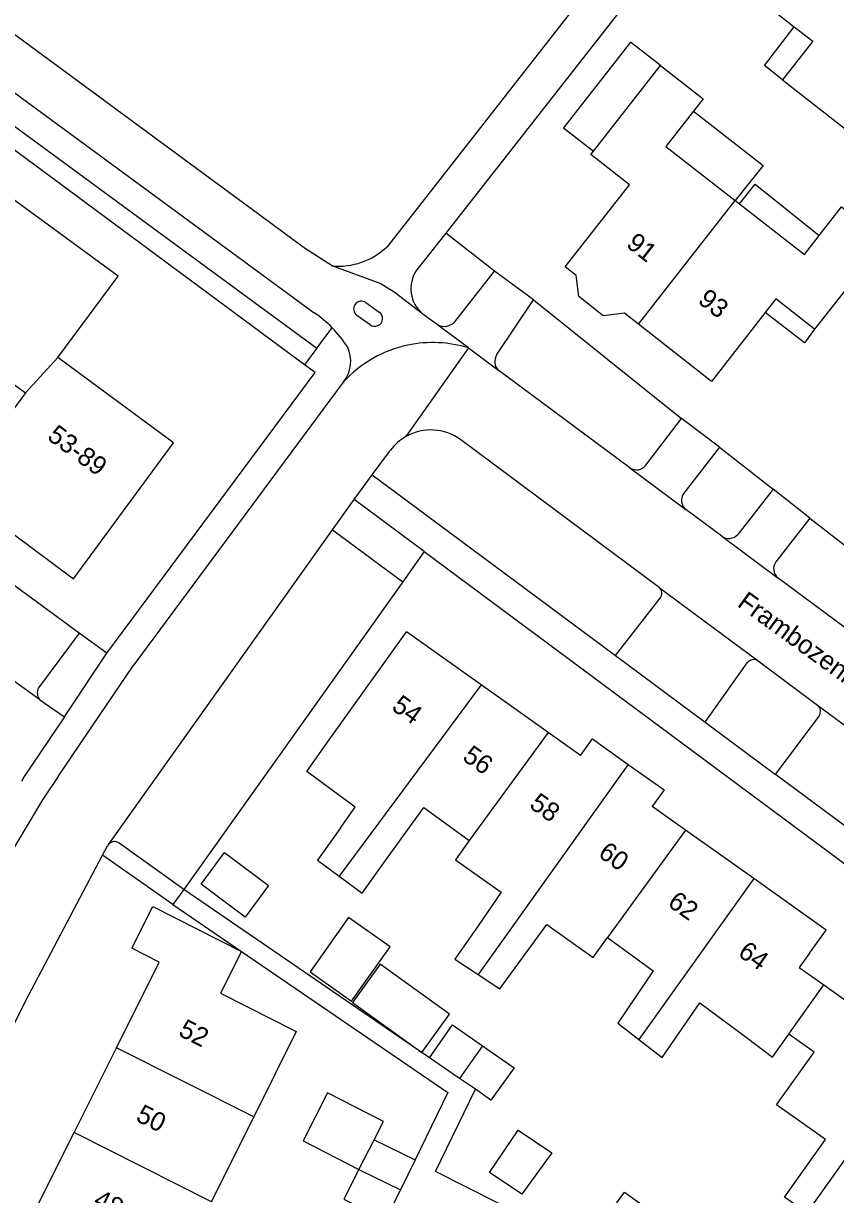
# Model space of a CAD drawing. Extents: x 194485 to 197793, y 468269 to 470822.
# Drawn here: x 195509.3 to 195561, y 470223.4 to 470298 of the extents above; entities that cross this region are included whole.
import ezdxf

# ---------------------------------------------------------------- set-up
doc = ezdxf.new("R2010")
doc.units = 0
for name, color, linetype in [('BGT grensvlak gebouwinstallatie plus 1', 7, 'Continuous'), ('BGT grensvlak onbegroeid terreindeel', 7, 'Continuous'), ('BGT grensvlak overig bouwwerk uitbreiding populatie', 7, 'Continuous'), ('BGT grensvlak pand op maaiveld', 7, 'Continuous'), ('BGT grensvlak pand op maaiveld LR', 7, 'Continuous'), ('BGT grensvlak wegdeel', 7, 'Continuous'), ('BGT tekst huisnummerreeks', 7, 'Continuous'), ('BGT tekst openbare ruimte label weg', 7, 'Continuous')]:
    doc.layers.add(name, color=color, linetype=linetype)

msp = doc.modelspace()

# ---------------------------------------------------------------- linework, layer by layer
at = {"layer": 'BGT grensvlak gebouwinstallatie plus 1'}
for p, q in [((195556.511, 470295.295), (195558.402, 470297.773)), ((195557.651, 470294.399), (195556.511, 470295.295)), ((195551.981, 470292.401), (195556.416, 470288.941)), ((195556.416, 470288.941), (195554.632, 470286.705)), ((195554.908, 470286.49), (195555.916, 470287.74)), ((195555.916, 470287.74), (195559.98, 470284.463)), ((195559.046, 470277.63), (195556.554, 470279.569)), ((195559.694, 470278.503), (195559.046, 470277.63)), ((195535.156, 470232.084), (195536.619, 470234.179)), ((195536.619, 470234.179), (195538.528, 470232.846)), ((195537.078, 470230.769), (195535.156, 470232.084)), ((195528.668, 470229.837), (195527.112, 470226.798)), ((195532.22, 470228.019), (195528.668, 470229.837)), ((195531.632, 470226.862), (195532.22, 470228.019)), ((195527.112, 470226.798), (195530.664, 470224.971))]:
    msp.add_line(p, q, dxfattribs=at)
for points in [[(195549.88, 470295.3), (195547.961, 470296.798), (195543.693, 470291.344), (195545.61, 470289.844)], [(195530.007, 470241.019), (195527.548, 470237.555), (195530.187, 470235.682), (195532.646, 470239.146), (195530.007, 470241.019)], [(195530.252, 470235.606), (195534.667, 470232.418), (195536.423, 470234.851), (195532.008, 470238.039), (195530.252, 470235.606)]]:
    msp.add_lwpolyline(points, dxfattribs=at)
at = {"layer": 'BGT grensvlak onbegroeid terreindeel'}
for p, q in [((195539.29, 470282.204), (195536.206, 470284.617)), ((195541.784, 470280.382), (195551.207, 470272.821)), ((195553.638, 470270.977), (195557.055, 470268.303)), ((195559.401, 470266.466), (195568.731, 470259.166)), ((195534.824, 470264.33), (195533.457, 470262.409)), ((195514.609, 470257.857), (195512.845, 470259.142))]:
    msp.add_line(p, q, dxfattribs=at)
at = {"layer": 'BGT grensvlak overig bouwwerk uitbreiding populatie'}
for p, q in [((195520.6, 470243.149), (195522.1, 470245.153)), ((195522.1, 470245.153), (195524.908, 470243.051)), ((195523.407, 470241.047), (195520.6, 470243.149)), ((195524.908, 470243.051), (195523.407, 470241.047)), ((195538.989, 470224.772), (195540.812, 470227.462)), ((195540.812, 470227.462), (195542.943, 470226.015)), ((195542.943, 470226.015), (195541.041, 470223.382)), ((195541.041, 470223.382), (195538.989, 470224.772))]:
    msp.add_line(p, q, dxfattribs=at)
msp.add_lwpolyline([(195547.624, 470219.14), (195545.527, 470220.649), (195547.591, 470223.517), (195549.688, 470222.008), (195547.624, 470219.14)], dxfattribs=at)
at = {"layer": 'BGT grensvlak pand op maaiveld'}
for p, q in [((195545.61, 470289.844), (195549.88, 470295.3)), ((195557.651, 470294.399), (195563.32, 470289.962)), ((195554.632, 470286.705), (195554.908, 470286.49)), ((195564.131, 470284.174), (195559.694, 470278.503)), ((195528.775, 470252.331), (195533.684, 470259.227)), ((195538.447, 470255.842), (195533.684, 470259.227)), ((195542.714, 470252.81), (195538.447, 470255.842)), ((195544.786, 470251.338), (195542.714, 470252.81)), ((195544.786, 470251.338), (195545.539, 470252.398)), ((195545.539, 470252.398), (195547.822, 470250.776)), ((195547.822, 470250.776), (195550.104, 470249.154)), ((195550.104, 470249.154), (195549.351, 470248.094)), ((195529.499, 470246.762), (195530.42, 470248.055)), ((195551.476, 470246.584), (195549.351, 470248.094)), ((195555.827, 470243.493), (195551.476, 470246.584)), ((195537.675, 470245.916), (195536.812, 470244.701)), ((195536.812, 470244.701), (195539.735, 470242.625)), ((195539.735, 470242.625), (195538.253, 470240.491)), ((195542.632, 470240.566), (195545.591, 470238.463)), ((195545.591, 470238.463), (195546.496, 470239.736)), ((195515.217, 470232.724), (195517.941, 470238.174)), ((195560.285, 470236.722), (195561.892, 470235.578)), ((195559.662, 470232.445), (195558.055, 470233.586)), ((195512.513, 470227.312), (195515.217, 470232.724)), ((195538.528, 470232.846), (195537.078, 470230.769)), ((195538.528, 470232.846), (195540.543, 470231.439)), ((195557.272, 470229.086), (195559.662, 470232.445)), ((195538.094, 470230.074), (195537.078, 470230.769)), ((195540.543, 470231.439), (195539.062, 470229.384)), ((195539.062, 470229.384), (195538.094, 470230.074)), ((195521.271, 470222.896), (195523.959, 470228.316)), ((195509.809, 470221.9), (195512.513, 470227.312)), ((195530.664, 470224.971), (195531.632, 470226.862)), ((195531.632, 470226.862), (195534.246, 470225.585)), ((195534.246, 470225.585), (195533.309, 470223.656)), ((195532.372, 470221.726), (195533.309, 470223.656))]:
    msp.add_line(p, q, dxfattribs=at)
for points in [[(195557.978, 470305.624), (195557.3, 470304.758), (195555.947, 470304.586), (195554.72, 470303.019), (195554.872, 470301.655), (195554.33, 470300.962), (195558.402, 470297.773)], [(195558.402, 470297.773), (195559.573, 470296.856), (195557.651, 470294.399)], [(195549.88, 470295.3), (195552.592, 470293.183), (195551.981, 470292.401)], [(195511.487, 470276.698), (195515.313, 470281.887), (195500, 470293.082), (195498.392, 470294.285), (195492.716, 470286.657), (195500.393, 470281.006), (195509.416, 470274.459)], [(195551.981, 470292.401), (195550.222, 470290.148), (195554.632, 470286.705)], [(195548.476, 470278.819), (195547.578, 470279.522), (195546.223, 470279.364), (195544.664, 470280.586), (195544.508, 470281.927), (195543.808, 470282.476), (195547.899, 470287.706), (195545.443, 470289.63), (195545.61, 470289.844)], [(195554.908, 470286.49), (195559.043, 470283.262), (195559.98, 470284.463)], [(195559.98, 470284.463), (195561.412, 470286.297), (195562.874, 470285.156)], [(195559.694, 470278.503), (195557.23, 470280.434), (195556.554, 470279.569)], [(195556.554, 470279.569), (195553.12, 470275.181), (195548.476, 470278.819)], [(195509.416, 470274.459), (195504.848, 470268.265), (195512.474, 470262.608), (195518.837, 470271.263), (195511.487, 470276.698)], [(195530.42, 470248.055), (195527.351, 470250.33), (195528.775, 470252.331)], [(195532.36, 470244.641), (195534.792, 470248.023), (195537.675, 470245.916)], [(195529.499, 470246.762), (195528.013, 470244.675), (195529.405, 470243.643)], [(195529.405, 470243.643), (195530.864, 470242.561), (195532.36, 470244.641)], [(195559.371, 470238.748), (195560.441, 470240.214), (195555.827, 470243.493)], [(195517.941, 470238.174), (195516.192, 470239.059), (195517.532, 470241.709), (195523.172, 470238.857)], [(195538.253, 470240.491), (195536.769, 470238.355), (195538.25, 470237.381)], [(195538.25, 470237.381), (195539.647, 470236.463), (195542.632, 470240.566)], [(195546.496, 470239.736), (195549.417, 470237.611), (195547.15, 470234.293), (195548.502, 470233.245)], [(195523.172, 470238.857), (195521.832, 470236.207), (195526.661, 470233.764), (195523.959, 470228.316)], [(195559.371, 470238.748), (195558.71, 470237.842), (195560.285, 470236.722)], [(195548.502, 470233.245), (195549.976, 470232.103), (195552.382, 470235.587), (195555.412, 470233.322)], [(195555.412, 470233.322), (195557.016, 470232.123), (195558.055, 470233.586)], [(195559.194, 470222.194), (195557.77, 470223.204), (195560.379, 470226.881), (195557.272, 470229.086)], [(195530.664, 470224.971), (195529.695, 470223.079), (195532.372, 470221.726)]]:
    msp.add_lwpolyline(points, dxfattribs=at)
at = {"layer": 'BGT grensvlak pand op maaiveld LR'}
for p, q in [((195548.476, 470278.819), (195554.632, 470286.705)), ((195511.487, 470276.698), (195509.416, 470274.459)), ((195538.447, 470255.842), (195529.405, 470243.643)), ((195542.714, 470252.81), (195537.675, 470245.916)), ((195551.476, 470246.584), (195546.496, 470239.736)), ((195555.827, 470243.493), (195548.502, 470233.245)), ((195558.509, 470234.225), (195560.285, 470236.722)), ((195568.133, 470234.791), (195559.194, 470222.194)), ((195558.055, 470233.586), (195558.509, 470234.225)), ((195523.959, 470228.316), (195515.217, 470232.724)), ((195521.271, 470222.896), (195512.513, 470227.312)), ((195530.664, 470224.971), (195533.309, 470223.656))]:
    msp.add_line(p, q, dxfattribs=at)
msp.add_lwpolyline([(195547.822, 470250.776), (195547.264, 470250), (195538.25, 470237.381)], dxfattribs=at)
at = {"layer": 'BGT grensvlak wegdeel'}
for p, q in [((195490.196, 470307.139), (195527.818, 470279.555)), ((195546.848, 470302.143), (195532.454, 470283.759)), ((195549.099, 470301.092), (195536.206, 470284.617)), ((195536.206, 470284.617), (195534.337, 470282.271)), ((195536.769, 470278.979), (195539.29, 470282.204)), ((195541.784, 470280.382), (195539.29, 470282.204)), ((195531.111, 470280.196), (195531.958, 470279.591)), ((195539.456, 470276.891), (195541.784, 470280.382)), ((195531.376, 470278.778), (195530.53, 470279.382)), ((195535.672, 470278.772), (195534.736, 470279.468)), ((195527.98, 470277.303), (195528.952, 470278.599)), ((195527.98, 470277.303), (195527.193, 470276.241)), ((195537.646, 470277.306), (195533.658, 470271.665)), ((195537.646, 470277.306), (195539.604, 470275.851)), ((195547.915, 470269.676), (195539.604, 470275.851)), ((195529.668, 470275.125), (195516.321, 470257.123)), ((195548.946, 470269.845), (195551.207, 470272.821)), ((195553.638, 470270.977), (195551.207, 470272.821)), ((195549.792, 470262.051), (195537.153, 470271.453)), ((195531.511, 470269.219), (195532.67, 470270.787)), ((195553.638, 470270.977), (195551.354, 470268.056)), ((195547.915, 470269.676), (195551.5, 470267.013)), ((195530.353, 470267.651), (195531.511, 470269.219)), ((195531.511, 470269.219), (195547.014, 470257.706)), ((195557.055, 470268.303), (195554.805, 470265.427)), ((195559.401, 470266.466), (195557.055, 470268.303)), ((195528.986, 470265.73), (195530.353, 470267.651)), ((195534.824, 470264.33), (195530.353, 470267.651)), ((195553.788, 470265.313), (195551.5, 470267.013)), ((195559.401, 470266.466), (195557.23, 470263.69)), ((195514.721, 470245.695), (195528.986, 470265.73)), ((195528.986, 470265.73), (195533.457, 470262.409)), ((195553.788, 470265.313), (195557.375, 470262.648)), ((195534.824, 470264.33), (195587.827, 470224.95)), ((195512.845, 470259.142), (195507.788, 470262.824)), ((195533.457, 470262.409), (195519.495, 470242.798)), ((195549.792, 470262.051), (195556.091, 470257.366)), ((195565.712, 470256.453), (195557.375, 470262.648)), ((195547.014, 470257.706), (195549.862, 470261.364)), ((195510.329, 470254.894), (195504.03, 470259.43)), ((195512.845, 470259.142), (195510.249, 470255.656)), ((195511.895, 470253.809), (195514.609, 470257.857)), ((195547.014, 470257.706), (195552.73, 470253.461)), ((195511.507, 470250), (195516.321, 470257.123)), ((195552.73, 470253.461), (195555.4, 470257.243)), ((195556.091, 470257.366), (195559.875, 470254.553)), ((195510.329, 470254.894), (195511.895, 470253.809)), ((195557.202, 470250.14), (195559.978, 470253.852)), ((195559.875, 470254.553), (195565.906, 470250.067)), ((195552.73, 470253.461), (195557.202, 470250.14)), ((195562.837, 470245.954), (195557.202, 470250.14)), ((195519.495, 470242.798), (195515.38, 470245.761)), ((195514.316, 470244.986), (195514.649, 470245.595)), ((195518.813, 470241.839), (195514.316, 470244.986)), ((195519.495, 470242.798), (195518.813, 470241.839)), ((195535.156, 470232.084), (195519.495, 470242.798)), ((195518.813, 470241.839), (195523.172, 470238.857))]:
    msp.add_line(p, q, dxfattribs=at)
for points in [[(195489.39, 470306.347), (195494.963, 470301.56), (195527.98, 470277.303)], [(195527.193, 470276.241), (195500, 470296.338), (195488.274, 470304.89)], [(195528.952, 470282.538), (195527.256, 470283.625), (195500, 470303.692)], [(195534.736, 470279.468), (195532.907, 470280.867), (195532.019, 470281.416), (195528.952, 470282.538)], [(195537.646, 470277.306), (195535.998, 470278.53), (195535.672, 470278.772)], [(195514.609, 470257.857), (195527.879, 470275.734), (195527.193, 470276.241)], [(195511.895, 470253.809), (195509.342, 470250), (195509.154, 470249.687)], [(195511.507, 470250), (195510.51, 470248.516), (195508.07, 470244.46), (195492.916, 470214.213)], [(195498.068, 470213.02), (195509.41, 470235.688), (195514.316, 470244.986)], [(195523.172, 470238.857), (195536.323, 470229.861), (195534.246, 470225.585)], [(195578.47, 470212.005), (195577.704, 470210.946), (195575.436, 470204.684), (195535.55, 470224.837), (195538.094, 470230.074)]]:
    msp.add_lwpolyline(points, dxfattribs=at)
for centre, radius, start, end in [((195529.357, 470287.009), 4.49, 264.82585, 313.61718), ((195536.068, 470281.087), 2.097, 145.63804, 230.56492), ((195530.821, 470279.789), 0.5, 143.5003, 234.41987), ((195530.821, 470279.787), 0.501, 54.70708, 143.3572), ((195523.399, 470273.163), 7.771, 44.39171, 55.34427), ((195531.668, 470279.184), 0.5, 234.32247, 54.48227), ((195523.464, 470273.237), 7.673, 32.65918, 44.33952), ((195536.08, 470279.621), 0.942, 244.34257, 317.02916), ((195535.364, 470269.974), 7.679, 101.90751, 137.87301), ((195528.033, 470276.451), 2.105, 320.94373, 26.08555), ((195535.362, 470269.953), 7.7, 72.74577, 101.86496), ((195540.065, 470276.447), 0.754, 143.92836, 232.27014), ((195535.244, 470268.889), 3.197, 53.32631, 119.73129), ((195535.23, 470268.901), 3.18, 119.63231, 143.62037), ((195548.343, 470270.293), 0.751, 235.2563, 323.36181), ((195551.959, 470267.609), 0.752, 143.54283, 232.39424), ((195554.233, 470265.939), 0.768, 234.59213, 318.19954), ((195557.835, 470263.243), 0.752, 143.53297, 232.31132), ((195549.469, 470261.671), 0.499, 322.02989, 49.60595), ((195555.808, 470256.954), 0.5, 55.53452, 144.65169), ((195510.857, 470255.335), 0.688, 152.13145, 219.85525), ((195559.563, 470254.149), 0.51, 324.40183, 52.31583), ((195515.111, 470245.338), 0.529, 137.55209, 150.94013), ((195515.088, 470245.356), 0.499, 54.17002, 137.26838)]:
    msp.add_arc(centre, radius, start, end, dxfattribs=at)

# ---------------------------------------------------------------- texts
at = {"layer": 'BGT tekst huisnummerreeks'}
for s, rotation, p in [('91', 321.9, (195547.627, 470283.804)), ('93', 321.9, (195552.191, 470280.229)), ('53-89', 323.5, (195510.734, 470271.534)), ('54', 324.6, (195532.674, 470254.301)), ('56', 324.6, (195537.188, 470251.094)), ('58', 324.6, (195541.453, 470248.063)), ('60', 324.6, (195545.836, 470244.95)), ('62', 324.6, (195550.264, 470241.803)), ('64', 324.6, (195554.743, 470238.62)), ('52', 333.4, (195519.095, 470233.522)), ('50', 333.5, (195516.377, 470228.091)), ('48', 333.5, (195513.67, 470222.68))]:
    msp.add_text(s, height=1.2, rotation=rotation, dxfattribs=at).set_placement(p)
at = {"layer": 'BGT tekst openbare ruimte label weg'}
msp.add_text('Frambozenlaan', height=1.2, rotation=324, dxfattribs=at).set_placement((195554.707, 470260.896))

doc.saveas('drawing.dxf')
